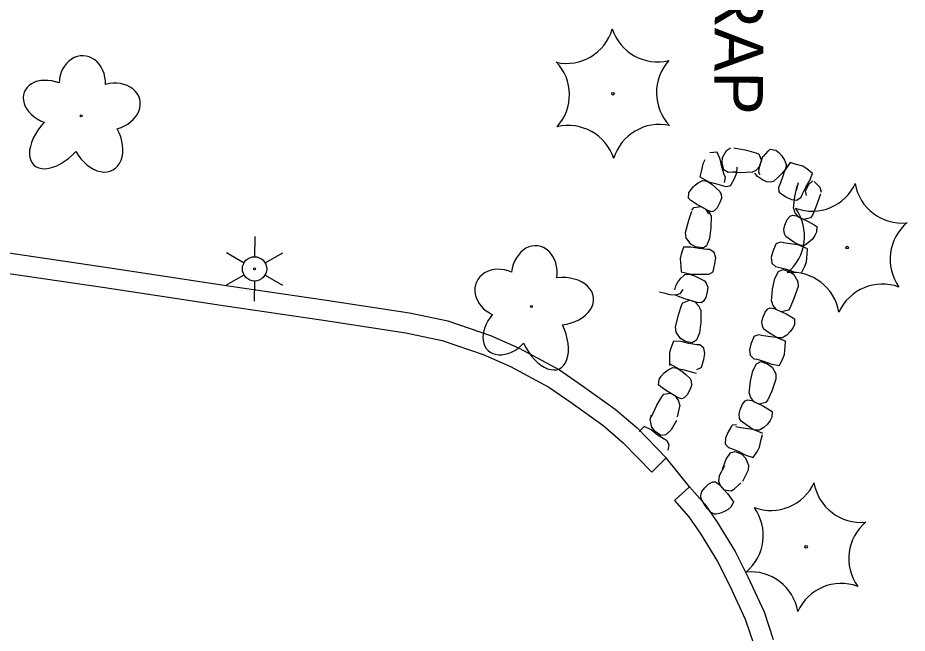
# Model space of a CAD drawing. Extents: x 589250 to 1188077, y 162953 to 363065.
# Drawn here: x 594317.4 to 594427.2, y 185053.9 to 185129.9 of the extents above; entities that cross this region are included whole.
import ezdxf

# ---------------------------------------------------------------- set-up
doc = ezdxf.new("R2010")
doc.units = 0
for name, color, linetype in [('E_DRN_RipRap', 7, 'Continuous'), ('E_DRN_RipRap_Text', 7, 'Continuous'), ('E_DWY', 7, 'Continuous'), ('E_LAND_Vegetation', 7, 'Continuous'), ('E_LTG', 7, 'Continuous')]:
    doc.layers.add(name, color=color, linetype=linetype)

msp = doc.modelspace()

# ---------------------------------------------------------------- linework, layer by layer
at = {"layer": 'E_DRN_RipRap'}
for p, q in [((594404.45, 185112.61), (594404.92, 185113.46)), ((594404.92, 185113.46), (594405.43, 185113.82)), ((594405.84, 185113.81), (594407.39, 185113.51)), ((594407.39, 185113.51), (594408.54, 185113.19)), ((594410.06, 185113.39), (594410.33, 185113.66)), ((594410.33, 185113.66), (594411.01, 185113.51)), ((594411.01, 185113.51), (594411.4, 185113.22)), ((594403.79, 185113.28), (594402.85, 185113.19)), ((594404.16, 185112.41), (594403.79, 185113.28)), ((594404.36, 185111.46), (594404.16, 185112.41)), ((594404.39, 185111.94), (594404.45, 185112.61)), ((594408.54, 185113.19), (594408.92, 185113.02)), ((594408.92, 185113.02), (594409.24, 185112.23)), ((594408.94, 185111.26), (594409.4, 185112.79)), ((594409.5, 185112.75), (594410.06, 185113.39)), ((594411.4, 185113.22), (594411.76, 185112.82)), ((594411.76, 185112.82), (594412.09, 185112.29)), ((594401.99, 185111.83), (594401.79, 185110.87)), ((594402.26, 185112.31), (594401.99, 185111.83)), ((594404.65, 185110.5), (594404.36, 185111.46)), ((594404.61, 185111.1), (594404.39, 185111.94)), ((594406.22, 185110.73), (594406.23, 185111.42)), ((594408.6, 185111.03), (594409.01, 185111.49)), ((594408.92, 185110.76), (594408.94, 185111.26)), ((594409.01, 185111.49), (594409.24, 185112.23)), ((594412.09, 185112.29), (594412.26, 185111.86)), ((594412.79, 185112.01), (594412.09, 185110.96)), ((594412.32, 185111.68), (594412.18, 185111.14)), ((594412.26, 185111.86), (594412.32, 185111.68)), ((594413.42, 185111.8), (594412.79, 185112.01)), ((594414.36, 185111.53), (594413.42, 185111.8)), ((594414.83, 185111.23), (594414.36, 185111.53)), ((594401.79, 185110.87), (594401.63, 185110.22)), ((594401.63, 185110.22), (594402.74, 185109.61)), ((594405.13, 185110.78), (594404.61, 185111.1)), ((594404.79, 185110.16), (594404.65, 185110.5)), ((594404.66, 185109.54), (594404.79, 185110.16)), ((594406.1, 185110.84), (594405.13, 185110.78)), ((594406.6, 185110.72), (594405.27, 185110.82)), ((594405.93, 185110.03), (594406.22, 185110.73)), ((594408.08, 185110.79), (594406.6, 185110.72)), ((594408.08, 185110.79), (594408.6, 185111.03)), ((594408.76, 185110.27), (594408.44, 185110.68)), ((594409.38, 185109.86), (594408.76, 185110.27)), ((594409.1, 185110.48), (594408.92, 185110.76)), ((594411.29, 185110.17), (594410.78, 185109.7)), ((594411.76, 185110.62), (594411.29, 185110.17)), ((594411.87, 185110.31), (594411.58, 185109.49)), ((594412.18, 185111.14), (594411.76, 185110.62)), ((594412.09, 185110.96), (594411.87, 185110.31)), ((594415.56, 185110.65), (594414.83, 185111.23)), ((594415.23, 185109.76), (594415.56, 185110.65)), ((594400.54, 185108.67), (594400.89, 185109.08)), ((594400.91, 185109.13), (594401.42, 185109.5)), ((594401.42, 185109.5), (594401.83, 185109.7)), ((594401.83, 185109.7), (594402, 185109.78)), ((594402, 185109.78), (594402.55, 185109.68)), ((594402.55, 185109.68), (594403.11, 185109.3)), ((594402.74, 185109.61), (594403.41, 185109.44)), ((594403.11, 185109.3), (594403.59, 185108.87)), ((594403.41, 185109.44), (594404.25, 185109.21)), ((594404.25, 185109.21), (594404.85, 185109.04)), ((594404.85, 185109.04), (594405.33, 185109.11)), ((594405.33, 185109.11), (594405.45, 185109.2)), ((594405.45, 185109.2), (594405.93, 185110.03)), ((594409.87, 185109.6), (594409.38, 185109.86)), ((594410.41, 185109.58), (594409.87, 185109.6)), ((594410.78, 185109.7), (594410.41, 185109.58)), ((594411.58, 185109.49), (594411.36, 185108.9)), ((594413.36, 185107.79), (594413.66, 185109.1)), ((594413.59, 185108.59), (594413.81, 185109.53)), ((594414.67, 185108.5), (594415.08, 185109.26)), ((594414.73, 185108.93), (594415.23, 185109.76)), ((594415.08, 185109.26), (594415.59, 185109.71)), ((594415.77, 185109.63), (594416.44, 185108.93)), ((594400.22, 185107.57), (594400.29, 185108.26)), ((594400.29, 185108.26), (594400.54, 185108.67)), ((594403.59, 185108.87), (594404.11, 185108.4)), ((594404.11, 185108.4), (594404.25, 185108.03)), ((594404.27, 185108.12), (594404.31, 185107.58)), ((594411.36, 185108.9), (594411.39, 185108.42)), ((594411.39, 185108.42), (594411.48, 185108.3)), ((594411.48, 185108.3), (594412.26, 185107.75)), ((594414.15, 185107.7), (594414.28, 185108.05)), ((594414.28, 185108.05), (594414.73, 185108.93)), ((594414.82, 185107.91), (594414.67, 185108.5)), ((594416.54, 185108.09), (594416.01, 185106.61)), ((594416.44, 185108.93), (594416.63, 185108.34)), ((594400.53, 185107.32), (594400.22, 185107.57)), ((594401.22, 185106.84), (594400.53, 185107.32)), ((594402.61, 185106.05), (594401.22, 185106.84)), ((594404.11, 185107.07), (594403.78, 185106.41)), ((594404.31, 185107.58), (594404.11, 185107.07)), ((594412.26, 185107.75), (594412.94, 185107.41)), ((594412.94, 185107.41), (594413.63, 185107.34)), ((594413.22, 185106.32), (594413.36, 185107.79)), ((594413.63, 185107.34), (594414.15, 185107.7)), ((594400.26, 185104.86), (594400.64, 185105.99)), ((594400.64, 185106.1), (594400.89, 185106.43)), ((594400.89, 185106.43), (594401.74, 185106.56)), ((594402.41, 185106.17), (594401.74, 185106.56)), ((594402.76, 185105.67), (594402.41, 185106.17)), ((594403.1, 185105.91), (594402.61, 185106.05)), ((594403.01, 185105.39), (594402.8, 185105.93)), ((594403.41, 185106.03), (594403.1, 185105.91)), ((594403.78, 185106.41), (594403.41, 185106.03)), ((594413.22, 185106.32), (594413.38, 185105.77)), ((594413.38, 185105.77), (594413.78, 185105.3)), ((594416.01, 185106.61), (594415.53, 185105.51)), ((594399.87, 185103.33), (594400.26, 185104.86)), ((594403.01, 185105.39), (594403, 185103.91)), ((594412.15, 185104.26), (594412.43, 185104.95)), ((594412.43, 185104.95), (594412.77, 185105.35)), ((594412.77, 185105.35), (594413.07, 185105.49)), ((594413.07, 185105.49), (594413.56, 185105.4)), ((594413.56, 185105.4), (594415.01, 185104.72)), ((594413.78, 185105.3), (594414.48, 185104.96)), ((594415.31, 185105.16), (594414.48, 185104.96)), ((594415.01, 185104.72), (594415.75, 185104.3)), ((594415.53, 185105.51), (594415.31, 185105.16)), ((594403, 185103.91), (594402.83, 185102.59)), ((594412, 185103.73), (594412.15, 185104.26)), ((594412.08, 185103.2), (594412, 185103.73)), ((594415.75, 185104.3), (594416.07, 185104.09)), ((594416.07, 185104.09), (594416.06, 185103.39)), ((594399.96, 185102.7), (594399.87, 185103.33)), ((594400.51, 185101.91), (594399.96, 185102.7)), ((594402.83, 185102.59), (594402.46, 185101.7)), ((594412.27, 185102.86), (594412.08, 185103.2)), ((594412.84, 185102.45), (594412.27, 185102.86)), ((594413.37, 185102.08), (594412.84, 185102.45)), ((594415.53, 185102.52), (594415.07, 185102.1)), ((594415.85, 185102.96), (594415.53, 185102.52)), ((594416.06, 185103.39), (594415.85, 185102.96)), ((594399.62, 185101.55), (594399.34, 185100.66)), ((594400.57, 185101.55), (594399.62, 185101.55)), ((594401.09, 185101.56), (594400.51, 185101.91)), ((594401.53, 185101.37), (594400.57, 185101.55)), ((594401.96, 185101.46), (594401.1, 185101.58)), ((594402.51, 185101.26), (594401.53, 185101.37)), ((594402.46, 185101.7), (594401.94, 185101.38)), ((594411.03, 185101.9), (594410.66, 185101.02)), ((594411.14, 185102.01), (594411.03, 185101.9)), ((594411.61, 185102.14), (594411.14, 185102.01)), ((594412.23, 185102.04), (594411.61, 185102.14)), ((594413.09, 185101.91), (594412.23, 185102.04)), ((594413.77, 185101.82), (594413.09, 185101.91)), ((594413.97, 185101.77), (594413.37, 185102.08)), ((594414.95, 185101.35), (594413.77, 185101.82)), ((594414.53, 185101.75), (594413.97, 185101.77)), ((594414.69, 185101.84), (594414.53, 185101.75)), ((594415.07, 185102.1), (594414.69, 185101.84)), ((594399.34, 185100.66), (594399.21, 185100.12)), ((594402.88, 185101.25), (594402.51, 185101.26)), ((594403.41, 185100.89), (594402.88, 185101.25)), ((594403.59, 185100.22), (594403.41, 185100.89)), ((594410.66, 185101.02), (594410.45, 185100.29)), ((594410.45, 185100.27), (594410.53, 185099.58)), ((594414.79, 185099.71), (594414.87, 185100.69)), ((594414.87, 185100.69), (594414.95, 185101.35)), ((594399.21, 185100.12), (594399.29, 185099.14)), ((594403.26, 185098.54), (594403.5, 185099.47)), ((594403.5, 185099.47), (594403.59, 185100.22)), ((594410.53, 185099.58), (594410.99, 185099.14)), ((594414.17, 185098.37), (594414.59, 185099.21)), ((594414.59, 185099.21), (594414.79, 185099.72)), ((594399.29, 185099.14), (594399.31, 185098.48)), ((594399.31, 185098.48), (594400.55, 185098.19)), ((594399.65, 185098.04), (594399.79, 185098.15)), ((594399.79, 185098.15), (594400.35, 185098.21)), ((594400.35, 185098.21), (594400.98, 185098)), ((594400.55, 185098.19), (594401.24, 185098.21)), ((594401.24, 185098.21), (594402.11, 185098.22)), ((594402.11, 185098.22), (594402.74, 185098.22)), ((594402.74, 185098.22), (594403.17, 185098.42)), ((594403.17, 185098.42), (594403.26, 185098.54)), ((594410.89, 185097.67), (594411.33, 185098.53)), ((594410.99, 185099.14), (594411.36, 185099.08)), ((594411.33, 185098.53), (594411.88, 185098.8)), ((594411.36, 185099.08), (594412.32, 185098.83)), ((594411.88, 185098.8), (594412.71, 185098.55)), ((594412.32, 185098.83), (594413.24, 185098.51)), ((594412.71, 185098.55), (594413.26, 185098.15)), ((594413.24, 185098.51), (594414.17, 185098.37)), ((594413.26, 185098.15), (594413.74, 185097.31)), ((594398.67, 185096.75), (594398.92, 185097.23)), ((594398.92, 185097.23), (594399.3, 185097.72)), ((594399.3, 185097.72), (594399.65, 185098.04)), ((594400.98, 185098), (594401.56, 185097.72)), ((594401.56, 185097.72), (594402.19, 185097.4)), ((594402.19, 185097.4), (594402.43, 185097.09)), ((594402.43, 185097.09), (594402.6, 185096.58)), ((594410.61, 185096.36), (594410.89, 185097.67)), ((594413.74, 185097.31), (594413.78, 185096.69)), ((594397.33, 185095.81), (594396.65, 185095.98)), ((594398.53, 185096.29), (594398.67, 185096.75)), ((594399.27, 185095.93), (594399.16, 185095.78)), ((594399.53, 185096.31), (594399.27, 185095.93)), ((594402.53, 185096.03), (594402.36, 185095.31)), ((594402.6, 185096.58), (594402.53, 185096.03)), ((594410.47, 185094.89), (594410.61, 185096.36)), ((594413.78, 185096.69), (594413.26, 185095.19)), ((594397.96, 185095.67), (594397.33, 185095.81)), ((594398.63, 185095.6), (594397.96, 185095.67)), ((594399.16, 185095.78), (594398.63, 185095.6)), ((594398.98, 185095.44), (594398.63, 185095.6)), ((594399.77, 185095.14), (594398.98, 185095.44)), ((594399.55, 185094.66), (594400.34, 185094.98)), ((594401.31, 185094.69), (594399.77, 185095.14)), ((594401.08, 185094.76), (594400.34, 185094.98)), ((594402.09, 185094.86), (594401.81, 185094.68)), ((594402.36, 185095.31), (594402.09, 185094.86)), ((594410.47, 185094.89), (594410.64, 185094.34)), ((594413.26, 185095.19), (594412.79, 185094.1)), ((594398.99, 185093.19), (594399.36, 185094.32)), ((594399.36, 185094.32), (594399.55, 185094.69)), ((594401.52, 185094.27), (594401.08, 185094.7)), ((594401.81, 185094.68), (594401.31, 185094.69)), ((594401.74, 185093.74), (594401.52, 185094.27)), ((594401.74, 185093.74), (594401.74, 185092.26)), ((594409.69, 185093.51), (594410.03, 185093.92)), ((594410.03, 185093.92), (594410.33, 185094.06)), ((594410.33, 185094.06), (594410.82, 185093.97)), ((594410.64, 185094.34), (594411.04, 185093.87)), ((594410.82, 185093.97), (594412.28, 185093.31)), ((594411.04, 185093.87), (594411.74, 185093.54)), ((594412.57, 185093.75), (594411.74, 185093.54)), ((594412.79, 185094.1), (594412.57, 185093.75)), ((594398.61, 185091.66), (594398.99, 185093.19)), ((594409.27, 185092.3), (594409.42, 185092.83)), ((594409.42, 185092.83), (594409.69, 185093.51)), ((594412.28, 185093.31), (594413.01, 185092.89)), ((594413.01, 185092.89), (594413.34, 185092.68)), ((594413.34, 185092.68), (594413.34, 185091.98)), ((594398.71, 185091.04), (594398.61, 185091.66)), ((594401.74, 185092.26), (594401.58, 185090.94)), ((594409.36, 185091.77), (594409.27, 185092.3)), ((594409.55, 185091.43), (594409.36, 185091.77)), ((594413.12, 185091.55), (594412.81, 185091.11)), ((594413.34, 185091.98), (594413.12, 185091.55)), ((594399.26, 185090.25), (594398.71, 185091.04)), ((594401.58, 185090.94), (594401.21, 185090.05)), ((594408.32, 185090.45), (594407.95, 185089.58)), ((594408.43, 185090.56), (594408.32, 185090.45)), ((594408.89, 185090.7), (594408.43, 185090.56)), ((594409.51, 185090.6), (594408.89, 185090.7)), ((594410.37, 185090.48), (594409.51, 185090.6)), ((594410.12, 185091.02), (594409.55, 185091.43)), ((594410.66, 185090.66), (594410.12, 185091.02)), ((594411.05, 185090.4), (594410.37, 185090.48)), ((594411.26, 185090.35), (594410.66, 185090.66)), ((594412.23, 185089.93), (594411.05, 185090.4)), ((594411.97, 185090.42), (594411.82, 185090.33)), ((594412.36, 185090.68), (594411.97, 185090.42)), ((594412.81, 185091.11), (594412.36, 185090.68)), ((594398.37, 185089.95), (594398.03, 185089.08)), ((594399.32, 185089.9), (594398.37, 185089.95)), ((594399.84, 185089.9), (594399.26, 185090.25)), ((594400.26, 185089.66), (594399.32, 185089.9)), ((594400.69, 185089.72), (594399.84, 185089.9)), ((594401.24, 185089.49), (594400.26, 185089.66)), ((594401.21, 185090.05), (594400.69, 185089.72)), ((594401.61, 185089.46), (594401.24, 185089.49)), ((594402.11, 185089.08), (594401.61, 185089.46)), ((594407.95, 185089.58), (594407.75, 185088.84)), ((594411.82, 185090.33), (594411.26, 185090.35)), ((594412.09, 185088.3), (594412.16, 185089.28)), ((594412.16, 185089.28), (594412.23, 185089.93)), ((594398.03, 185089.08), (594397.88, 185088.55)), ((594397.88, 185088.55), (594397.9, 185087.57)), ((594402.25, 185088.39), (594402.11, 185089.08)), ((594402.12, 185087.65), (594402.25, 185088.39)), ((594407.75, 185088.84), (594407.83, 185088.15)), ((594407.84, 185088.19), (594408.3, 185087.75)), ((594411.89, 185087.78), (594412.09, 185088.3)), ((594397.9, 185087.57), (594397.88, 185086.91)), ((594397.92, 185087.12), (594399.04, 185086.53)), ((594401.83, 185086.74), (594402.12, 185087.65)), ((594408.17, 185086.28), (594408.63, 185087.13)), ((594408.3, 185087.75), (594408.66, 185087.69)), ((594408.63, 185087.13), (594409.18, 185087.4)), ((594408.66, 185087.69), (594409.62, 185087.42)), ((594409.18, 185087.4), (594410.01, 185087.14)), ((594409.62, 185087.42), (594410.53, 185087.08)), ((594410.01, 185087.14), (594410.55, 185086.73)), ((594410.53, 185087.08), (594411.47, 185086.93)), ((594411.47, 185086.94), (594411.89, 185087.78)), ((594396.86, 185085.62), (594397.22, 185086.02)), ((594397.22, 185086.02), (594397.72, 185086.39)), ((594397.72, 185086.39), (594398.13, 185086.6)), ((594398.13, 185086.6), (594398.29, 185086.68)), ((594398.29, 185086.68), (594398.85, 185086.59)), ((594398.85, 185086.59), (594399.41, 185086.23)), ((594399.04, 185086.53), (594399.71, 185086.37)), ((594399.41, 185086.23), (594399.9, 185085.81)), ((594399.71, 185086.37), (594400.55, 185086.15)), ((594400.55, 185086.15), (594401.16, 185085.99)), ((594401.28, 185086.45), (594401.73, 185086.63)), ((594401.73, 185086.63), (594401.83, 185086.74)), ((594407.87, 185084.98), (594408.17, 185086.28)), ((594410.55, 185086.73), (594411.01, 185085.88)), ((594396.52, 185084.52), (594396.6, 185085.21)), ((594396.6, 185085.21), (594396.86, 185085.62)), ((594399.9, 185085.81), (594400.43, 185085.34)), ((594400.43, 185085.34), (594400.58, 185084.98)), ((594400.58, 185084.98), (594400.61, 185084.45)), ((594407.71, 185083.51), (594407.87, 185084.98)), ((594411.04, 185085.25), (594410.51, 185083.77)), ((594411.01, 185085.88), (594411.04, 185085.25)), ((594396.83, 185084.28), (594396.52, 185084.52)), ((594397.51, 185083.78), (594396.83, 185084.28)), ((594398.89, 185082.96), (594397.51, 185083.78)), ((594400.4, 185083.94), (594400.06, 185083.29)), ((594400.61, 185084.45), (594400.4, 185083.94)), ((594410.51, 185083.77), (594410.02, 185082.68)), ((594396.33, 185082.02), (594396.92, 185083.05)), ((594396.92, 185083.05), (594397.17, 185083.37)), ((594397.17, 185083.37), (594398.02, 185083.49)), ((594398.68, 185083.08), (594398.02, 185083.49)), ((594399.03, 185082.58), (594398.68, 185083.08)), ((594399.37, 185082.82), (594398.89, 185082.96)), ((594399.68, 185082.93), (594399.37, 185082.82)), ((594400.06, 185083.29), (594399.68, 185082.93)), ((594407.25, 185082.55), (594407.56, 185082.69)), ((594407.56, 185082.69), (594408.05, 185082.59)), ((594407.71, 185083.51), (594407.87, 185082.96)), ((594407.87, 185082.96), (594408.26, 185082.48)), ((594410.02, 185082.68), (594409.79, 185082.34)), ((594395.66, 185080.6), (594396.33, 185082.02)), ((594399.14, 185082.02), (594398.85, 185080.57)), ((594399.14, 185082.02), (594399.03, 185082.58)), ((594406.63, 185081.46), (594406.91, 185082.15)), ((594406.91, 185082.15), (594407.25, 185082.55)), ((594408.05, 185082.59), (594409.49, 185081.9)), ((594408.26, 185082.48), (594408.96, 185082.14)), ((594409.79, 185082.34), (594408.96, 185082.14)), ((594409.49, 185081.9), (594410.22, 185081.47)), ((594395.51, 185080.25), (594395.66, 185080.84)), ((594406.47, 185080.94), (594406.63, 185081.46)), ((594406.55, 185080.4), (594406.47, 185080.94)), ((594410.22, 185081.47), (594410.55, 185081.25)), ((594410.53, 185080.56), (594410.31, 185080.13)), ((594410.55, 185081.25), (594410.53, 185080.56)), ((594394.77, 185079.41), (594394.12, 185078.76)), ((594395.61, 185078.98), (594394.77, 185079.41)), ((594395.7, 185079.32), (594395.51, 185080.25)), ((594398.76, 185080.13), (594398.09, 185079)), ((594405.56, 185079.45), (594405.08, 185078.64)), ((594405.68, 185079.55), (594405.56, 185079.45)), ((594406.16, 185079.61), (594405.68, 185079.55)), ((594406.74, 185080.06), (594406.55, 185080.4)), ((594407.3, 185079.65), (594406.74, 185080.06)), ((594407.83, 185079.27), (594407.3, 185079.65)), ((594409.99, 185079.69), (594409.53, 185079.27)), ((594410.31, 185080.13), (594409.99, 185079.69)), ((594396.38, 185078.38), (594395.61, 185078.98)), ((594396.1, 185078.77), (594395.7, 185079.32)), ((594396.81, 185078.27), (594396.1, 185078.77)), ((594397.22, 185077.84), (594396.38, 185078.38)), ((594397.41, 185078.35), (594396.81, 185078.27)), ((594398.09, 185079), (594397.41, 185078.35)), ((594405.08, 185078.64), (594404.79, 185077.96)), ((594406.69, 185079.24), (594406.07, 185079.34)), ((594407.55, 185079.1), (594406.69, 185079.24)), ((594408.23, 185079.01), (594407.55, 185079.1)), ((594408.43, 185078.96), (594407.83, 185079.27)), ((594409.4, 185078.53), (594408.23, 185079.01)), ((594408.99, 185078.93), (594408.43, 185078.96)), ((594409.14, 185079.02), (594408.99, 185078.93)), ((594409.53, 185079.27), (594409.14, 185079.02)), ((594409.21, 185077.77), (594409.37, 185078.4)), ((594397.54, 185077.67), (594397.22, 185077.84)), ((594397.85, 185077.12), (594397.54, 185077.67)), ((594404.79, 185077.96), (594404.77, 185077.27)), ((594404.77, 185077.27), (594405.18, 185076.78)), ((594409.01, 185076.82), (594409.21, 185077.77)), ((594397.71, 185076.45), (594397.85, 185077.12)), ((594404.88, 185075.35), (594405.43, 185076.13)), ((594405.18, 185076.78), (594405.53, 185076.67)), ((594405.43, 185076.13), (594406.01, 185076.32)), ((594405.53, 185076.67), (594406.45, 185076.29)), ((594406.01, 185076.32), (594406.8, 185075.96)), ((594406.45, 185076.29), (594407.31, 185075.84)), ((594408.22, 185075.58), (594408.74, 185076.34)), ((594408.74, 185076.34), (594409.01, 185076.82)), ((594404.43, 185074.11), (594404.88, 185075.35)), ((594406.8, 185075.96), (594407.29, 185075.49)), ((594407.29, 185075.49), (594407.65, 185074.6)), ((594407.31, 185075.84), (594408.22, 185075.58)), ((594404.02, 185073.27), (594404.72, 185074.57)), ((594407.61, 185073.98), (594406.9, 185072.59)), ((594407.65, 185074.6), (594407.61, 185073.98)), ((594404.02, 185073.27), (594403.95, 185072.7)), ((594401.88, 185071.37), (594402.23, 185071.8)), ((594402.23, 185071.8), (594402.75, 185072.32)), ((594402.75, 185072.32), (594403.22, 185072.56)), ((594403.22, 185072.56), (594403.56, 185072.57)), ((594403.56, 185072.57), (594403.97, 185072.29)), ((594403.95, 185072.7), (594404.13, 185072.11)), ((594403.97, 185072.29), (594405.04, 185071.1)), ((594404.13, 185072.11), (594404.65, 185071.53)), ((594406.7, 185072.44), (594405.83, 185071.63)), ((594401.75, 185070.85), (594401.88, 185071.37)), ((594401.79, 185070.46), (594401.75, 185070.85)), ((594405.49, 185071.39), (594404.65, 185071.53)), ((594405.04, 185071.1), (594405.56, 185070.43)), ((594405.83, 185071.63), (594405.49, 185071.39)), ((594402.16, 185069.86), (594401.79, 185070.46)), ((594402.51, 185069.32), (594402.16, 185069.86)), ((594405.77, 185070.1), (594405.49, 185069.47)), ((594405.56, 185070.43), (594405.77, 185070.1)), ((594402.93, 185068.8), (594402.51, 185069.32)), ((594403.44, 185068.56), (594402.93, 185068.8)), ((594403.62, 185068.58), (594403.44, 185068.56)), ((594404.08, 185068.66), (594403.62, 185068.58)), ((594404.66, 185068.88), (594404.08, 185068.66)), ((594405.12, 185069.15), (594404.66, 185068.88)), ((594405.49, 185069.47), (594405.12, 185069.15))]:
    msp.add_line(p, q, dxfattribs=at)
at = {"layer": 'E_DWY'}
for p, q in [((594312.41, 185101.39), (594328.49, 185099.01)), ((594312.03, 185098.92), (594328.13, 185096.54)), ((594328.49, 185099.01), (594343.4, 185096.76)), ((594328.13, 185096.54), (594343.03, 185094.29)), ((594343.4, 185096.76), (594355.24, 185095.05)), ((594355.24, 185095.05), (594365.77, 185093.42)), ((594343.03, 185094.29), (594354.87, 185092.58)), ((594354.87, 185092.58), (594365.32, 185090.96)), ((594365.77, 185093.42), (594370.48, 185092.45)), ((594370.48, 185092.45), (594375.78, 185090.61)), ((594365.32, 185090.96), (594369.81, 185090.03)), ((594375.78, 185090.61), (594379.32, 185089.06)), ((594369.81, 185090.03), (594374.87, 185088.28)), ((594374.87, 185088.28), (594378.23, 185086.81)), ((594379.32, 185089.06), (594384.3, 185086.38)), ((594378.23, 185086.81), (594382.99, 185084.24)), ((594384.3, 185086.38), (594387.15, 185084.42)), ((594382.99, 185084.24), (594385.72, 185082.37)), ((594387.15, 185084.42), (594391.18, 185081.52)), ((594385.72, 185082.37), (594389.63, 185079.55)), ((594391.18, 185081.52), (594393.87, 185079.22)), ((594389.63, 185079.55), (594392.16, 185077.39)), ((594393.87, 185079.22), (594397.49, 185075.51)), ((594392.16, 185077.39), (594395.7, 185073.77)), ((594397.49, 185075.51), (594395.7, 185073.77)), ((594400.35, 185071.93), (594397.49, 185075.51)), ((594398.49, 185070.26), (594400.35, 185071.93)), ((594400.35, 185071.93), (594402.26, 185069.8)), ((594398.49, 185070.26), (594400.29, 185068.25)), ((594402.26, 185069.8), (594403.77, 185067.57)), ((594400.29, 185068.25), (594401.67, 185066.21)), ((594403.77, 185067.57), (594406, 185063.96)), ((594401.67, 185066.21), (594403.82, 185062.74)), ((594406, 185063.96), (594407.58, 185060.81)), ((594403.82, 185062.74), (594405.33, 185059.73)), ((594407.58, 185060.81), (594409.56, 185056.5)), ((594405.33, 185059.73), (594407.23, 185055.58)), ((594409.56, 185056.5), (594410.71, 185053.1)), ((594407.23, 185055.58), (594408.33, 185052.35))]:
    msp.add_line(p, q, dxfattribs=at)
at = {"layer": 'E_LAND_Vegetation'}
for centre, radius in [((594390.9, 185120.49), 0.167), ((594325.21, 185117.75), 0.128), ((594419.84, 185101.48), 0.167), ((594380.84, 185094.22), 0.128), ((594414.75, 185064.52), 0.167)]:
    msp.add_circle(centre, radius, dxfattribs=at)
for centre, radius, start, end in [((594385.16, 185130.14), 5.9, 257.7588, 343.5238), ((594396.42, 185130.32), 5.9, 197.7635, 283.5284), ((594379.62, 185120.37), 5.9, 317.7635, 43.5284), ((594402.17, 185120.62), 5.9, 137.7635, 223.5284), ((594385.37, 185110.67), 5.9, 17.7635, 103.5284), ((594396.65, 185110.79), 5.91, 77.8033, 163.4794), ((594415.49, 185111.88), 5.9, 249.812, 335.5769), ((594426.63, 185110.41), 5.9, 189.8073, 275.5723), ((594408.66, 185102.91), 5.9, 309.812, 35.5769), ((594431.03, 185100.05), 5.9, 129.812, 215.5769), ((594413, 185092.51), 5.91, 9.8518, 95.5279), ((594424.19, 185091.08), 5.9, 69.812, 155.5769), ((594410.4, 185074.92), 5.9, 249.812, 335.5769), ((594421.54, 185073.45), 5.9, 189.8073, 275.5723), ((594403.57, 185065.95), 5.9, 309.812, 35.5769), ((594425.93, 185063.08), 5.9, 129.812, 215.5769), ((594407.91, 185055.54), 5.91, 9.8518, 95.5279), ((594419.1, 185054.11), 5.9, 69.812, 155.5769)]:
    msp.add_arc(centre, radius, start, end, dxfattribs=at)
for centre, major_axis, ratio in [((594325.34, 185121.73), (-0.11, -3.45), 0.832022), ((594321.55, 185119.39), (3.39, -1.29), 0.716896), ((594328.94, 185118.9), (-3.49, -0.93), 0.782863), ((594322.59, 185115.16), (3.23, 3.49), 0.560249), ((594327.1, 185114.77), (-2.02, 3.7), 0.691916), ((594381.17, 185098.11), (-0.45, -3.59), 0.782863), ((594377.2, 185095.83), (3.16, -1.4), 0.832022), ((594384.31, 185094.85), (-4.19, -0.49), 0.691916), ((594377.94, 185091.44), (2.46, 2.66), 0.716896), ((594382.26, 185090.82), (-2.02, 4.3), 0.560249)]:
    msp.add_ellipse(centre, major_axis=major_axis, ratio=ratio, start_param=1.570796, end_param=4.712389, dxfattribs=at)
at = {"layer": 'E_LTG'}
for p, q in [((594346.65, 185102.86), (594346.63, 185100.36)), ((594343.17, 185100.88), (594345.33, 185099.62)), ((594347.93, 185099.6), (594350.1, 185100.83)), ((594343.14, 185096.88), (594345.32, 185098.12)), ((594347.92, 185098.1), (594350.07, 185096.83)), ((594346.61, 185097.36), (594346.59, 185094.86))]:
    msp.add_line(p, q, dxfattribs=at)
for radius in [1.5, 0.125]:
    msp.add_circle((594346.62, 185098.86), radius, dxfattribs=at)

# ---------------------------------------------------------------- texts
at = {"layer": 'E_DRN_RipRap_Text'}
msp.add_text('RIPRAP', height=6, rotation=269.6006, dxfattribs=at).set_placement((594403.61, 185147.79))

doc.saveas('drawing.dxf')
